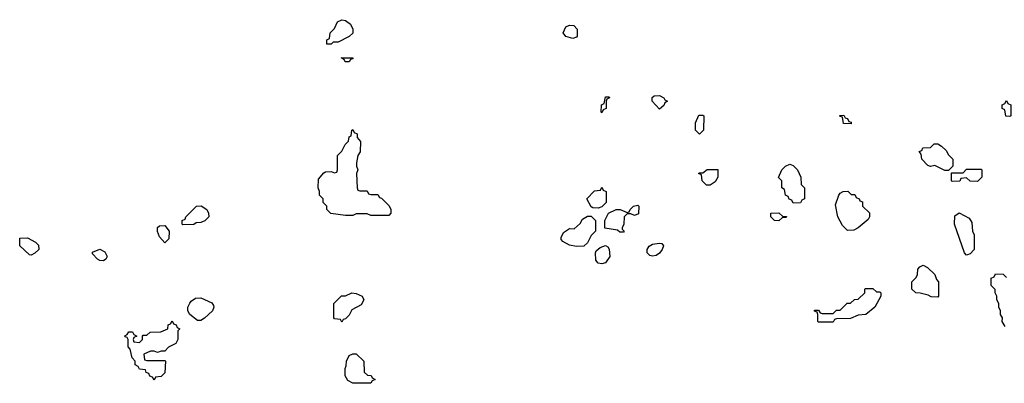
# Model space of a CAD drawing. Header units: inches. Extents: x 2701323 to 2964515, y 494916 to 722124.
# Tile 428 of 656: x 2842266 to 2847719, y 607168 to 609182. Entities that reach past the tile are written whole.
import ezdxf

# ---------------------------------------------------------------- set-up
doc = ezdxf.new("R2010")
doc.units = ezdxf.units.IN
doc.header["$MEASUREMENT"] = 0
doc.layers.add('C8640', color=7, linetype='Continuous')

msp = doc.modelspace()

# ---------------------------------------------------------------- linework, layer by layer
at = {"layer": 'C8640', "color": 2, "elevation": 2}
for points in [[(2843990, 609046), (2843967.3, 609047.3), (2843966, 609070), (2843982, 609078), (2843986, 609110), (2844010, 609134), (2844026, 609170), (2844050, 609182), (2844070, 609178), (2844098, 609158), (2844111, 609130), (2844110, 609108), (2844090, 609088), (2844030, 609058), (2844002, 609058)], [(2845330, 609078), (2845290, 609088.7), (2845275.3, 609110), (2845290, 609142), (2845310, 609152), (2845334, 609150), (2845354, 609130), (2845354, 609090), (2845350, 609086)], [(2844090, 608948), (2844068.7, 608948.7), (2844062, 608962), (2844046, 608970), (2844111, 608971), (2844110, 608966), (2844098, 608962)], [(2845490, 608666), (2845486, 608670), (2845488, 608710), (2845502, 608718), (2845510, 608754), (2845530, 608754), (2845532, 608750), (2845518, 608742), (2845514, 608730), (2845514, 608690), (2845498, 608682)], [(2845810, 608686), (2845768, 608730), (2845768.4, 608751.6), (2845780.4, 608759.6), (2845810, 608762), (2845834, 608750), (2845838, 608738), (2845854, 608730), (2845838, 608722), (2845832.7, 608707.3)], [(2847750, 608646), (2847727.3, 608647.3), (2847722, 608682), (2847706, 608690), (2847706, 608710), (2847722, 608718), (2847730, 608734), (2847738, 608718), (2847754, 608710), (2847754, 608650)], [(2846030, 608548), (2846008, 608570), (2846008, 608610), (2846027.3, 608652.7), (2846050, 608654), (2846054, 608650), (2846052, 608570)], [(2846870, 608606), (2846827.3, 608607.3), (2846822, 608642), (2846810, 608646), (2846808, 608652), (2846830, 608654), (2846838, 608638), (2846850, 608634), (2846858, 608618), (2846870, 608614)], [(2844150, 608234), (2844190, 608234), (2844198, 608218), (2844210, 608214), (2844250, 608214), (2844258, 608198), (2844270, 608194), (2844311.6, 608151.6), (2844322, 608130), (2844322, 608110), (2844310, 608098), (2844210, 608098), (2844190, 608106), (2844130, 608106), (2844110, 608098), (2844070, 608098), (2843988.4, 608108.4), (2843966, 608130), (2843966, 608150), (2843946, 608170), (2843946, 608190), (2843926, 608210), (2843926, 608230), (2843918, 608250), (2843920.4, 608299.6), (2843950, 608334), (2843960.4, 608339.6), (2843990, 608342), (2844010, 608334), (2844022, 608338), (2844026, 608350), (2844026, 608430), (2844050, 608454), (2844068.4, 608491.6), (2844086, 608510), (2844090, 608534), (2844102, 608538), (2844106, 608570), (2844110, 608574), (2844118, 608558), (2844134, 608550), (2844134, 608530), (2844152.7, 608507.3), (2844151.3, 608450), (2844138, 608430), (2844131.3, 608390), (2844131.3, 608370), (2844138, 608350), (2844132, 608330), (2844134, 608250), (2844138, 608238)], [(2847390, 608346), (2847334.6, 608374.6), (2847310, 608368), (2847294.6, 608374.6), (2847262, 608410), (2847258, 608438), (2847248, 608452), (2847262, 608458), (2847267.3, 608472.7), (2847310, 608474), (2847330, 608494), (2847350, 608494), (2847370, 608482), (2847396.9, 608456.9), (2847410, 608434), (2847434, 608410), (2847434, 608370), (2847410, 608346)], [(2846070, 608266), (2846046, 608290), (2846042, 608322), (2846026, 608330), (2846030, 608334), (2846050, 608334), (2846072.7, 608352.7), (2846131.6, 608351.6), (2846132, 608310), (2846116.9, 608283.1), (2846090, 608266)], [(2846550, 608166), (2846542, 608182), (2846527.3, 608187.3), (2846522, 608202), (2846506, 608210), (2846502, 608242), (2846486, 608250), (2846486, 608290), (2846468.4, 608308.4), (2846486, 608350), (2846506, 608370), (2846530, 608382), (2846550, 608374), (2846574, 608350), (2846592, 608310), (2846594, 608270), (2846611.6, 608251.6), (2846612, 608190), (2846598, 608182), (2846590, 608168)], [(2847570, 608286), (2847530, 608288), (2847510, 608306), (2847478, 608302), (2847471.6, 608288.4), (2847430, 608286), (2847426, 608290), (2847426, 608334), (2847490, 608334), (2847510, 608354), (2847590, 608354), (2847594, 608350), (2847594, 608310)], [(2845470, 608138), (2845440.4, 608140.4), (2845430, 608146), (2845406, 608190), (2845450, 608234), (2845482, 608238), (2845490, 608254), (2845498, 608238), (2845514, 608230), (2845514, 608170), (2845490, 608146)], [(2846870, 608214), (2846890, 608214), (2846898, 608198), (2846914, 608190), (2846918, 608178), (2846932.7, 608172.7), (2846934, 608150), (2846971.6, 608111.6), (2846972, 608090), (2846965.4, 608074.6), (2846910, 608029), (2846884.5, 608015.5), (2846850, 608014), (2846822, 608042), (2846797.2, 608090), (2846783.1, 608156.9), (2846802, 608210), (2846810, 608222), (2846826, 608230), (2846851.6, 608231.6)], [(2843170, 608046), (2843166, 608050), (2843166, 608070), (2843182, 608078), (2843186, 608090), (2843246, 608150), (2843271.6, 608151.6), (2843302, 608130), (2843312, 608110), (2843314, 608090), (2843291.6, 608068.4), (2843270, 608058), (2843243.6, 608056.4), (2843230, 608048)], [(2845670, 608098), (2845650, 608106), (2845630, 608106), (2845614, 608090), (2845611.3, 608048.7), (2845602, 608030), (2845602, 608022), (2845614, 608010), (2845610, 608006), (2845590, 608006), (2845576.4, 608016.4), (2845507.3, 608027.3), (2845506, 608070), (2845526, 608110), (2845570, 608131.3), (2845591.1, 608131.1), (2845630, 608114), (2845642, 608118), (2845646, 608130), (2845666, 608150), (2845690, 608154), (2845694, 608150), (2845692.7, 608107.3)], [(2845350, 607926), (2845310, 607934), (2845273.6, 607953.6), (2845265.2, 607965.2), (2845264.7, 607975.3), (2845277.2, 608002.8), (2845310, 608024.7), (2845336.4, 608023.6), (2845370, 608054), (2845383.1, 608076.9), (2845410, 608094), (2845430, 608094), (2845454, 608070), (2845454, 608010), (2845430, 607986), (2845410, 607946), (2845390, 607928)], [(2846470, 608068), (2846446, 608070), (2846426, 608090), (2846426, 608110), (2846470, 608112), (2846490, 608094), (2846512.7, 608092.7), (2846510, 608086), (2846490, 608086)], [(2847510, 607878), (2847498, 607890), (2847442, 608050), (2847444, 608096), (2847468.4, 608111.6), (2847523.6, 608083.6), (2847539.6, 608059.6), (2847542, 608010), (2847552, 607990), (2847552, 607910), (2847530, 607886)], [(2843070, 607946), (2843040.2, 607980.2), (2843028.9, 608008.9), (2843028.9, 608031.1), (2843040.4, 608039.6), (2843070, 608042), (2843094, 608010), (2843091.6, 607968.4)], [(2842330, 607878), (2842320.4, 607880.4), (2842266, 607930), (2842267.3, 607972.7), (2842310, 607974), (2842354, 607950), (2842370, 607934), (2842372, 607910), (2842350, 607888)], [(2842730, 607846), (2842710, 607848), (2842696.4, 607856.4), (2842670, 607886), (2842670, 607894), (2842710, 607911.3), (2842736.9, 607896.9), (2842751.3, 607870), (2842743.6, 607856.4)], [(2845490, 607829), (2845470, 607834), (2845457.2, 607850), (2845454, 607890), (2845459, 607901), (2845480.2, 607919.8), (2845510, 607932), (2845523.6, 607923.6), (2845531.3, 607911.3), (2845534.8, 607870), (2845510, 607835.3)], [(2845770, 607872.7), (2845756, 607876), (2845741.2, 607890), (2845741.2, 607910), (2845752.5, 607927.5), (2845770, 607938.8), (2845810, 607944.7), (2845822, 607942), (2845832, 607930), (2845824.7, 607910), (2845810, 607889.2), (2845790, 607876)], [(2847350, 607646), (2847312.7, 607647.3), (2847296.4, 607656.4), (2847252.7, 607667.3), (2847228.4, 607668.4), (2847206, 607690), (2847206, 607730), (2847230, 607754), (2847238, 607770), (2847240.4, 607799.6), (2847250, 607814), (2847270, 607822), (2847294, 607810), (2847334, 607770), (2847343.6, 607743.6), (2847354, 607730), (2847354, 607650)], [(2847010, 607674), (2847030, 607674), (2847034, 607670), (2847034, 607650), (2847002, 607590), (2846951.6, 607548.4), (2846910, 607546), (2846867.3, 607527.3), (2846790, 607526), (2846778, 607522), (2846770, 607506), (2846690, 607506), (2846686, 607510), (2846686, 607550), (2846682, 607562), (2846667.3, 607567.3), (2846667.3, 607572.7), (2846690, 607574), (2846698, 607558), (2846710, 607554), (2846770, 607554), (2846790, 607574), (2846810, 607574), (2846848.4, 607611.6), (2846867.3, 607612.7), (2846888.4, 607631.6), (2846910, 607634), (2846946, 607670), (2846946, 607690), (2846950, 607694), (2846990, 607694)], [(2843250, 607515.3), (2843208.9, 607548.9), (2843198, 607570), (2843198, 607590), (2843208.4, 607611.6), (2843216.4, 607623.6), (2843240.4, 607639.6), (2843270, 607642), (2843330, 607614), (2843339.6, 607599.6), (2843342, 607590), (2843334, 607570), (2843290, 607528.7), (2843270, 607515.3)], [(2844050, 607506), (2844042, 607522), (2844010, 607526), (2844006, 607530), (2844006, 607610), (2844048.4, 607651.6), (2844070, 607652), (2844106, 607670), (2844130, 607666), (2844162, 607650), (2844172, 607630), (2844156.9, 607603.1), (2844105.4, 607574.6), (2844090, 607546), (2844070, 607526), (2844058, 607522)], [(2843030, 607338), (2843010, 607346), (2842990, 607346), (2842954, 607330), (2842958, 607298), (2842970, 607294), (2843070, 607294), (2843074, 607290), (2843070, 607226), (2843050, 607206), (2843018, 607202), (2843010, 607186), (2843002, 607202), (2842987.3, 607207.3), (2842982, 607222), (2842967.3, 607227.3), (2842962, 607242), (2842930, 607246), (2842922, 607262), (2842906, 607270), (2842906, 607290), (2842888.4, 607308.4), (2842878, 607358), (2842866, 607370), (2842866, 607410), (2842862, 607422), (2842850, 607426), (2842848.4, 607431.6), (2842862, 607438), (2842870, 607454), (2842890, 607454), (2842898, 607438), (2842914, 607430), (2842898, 607422), (2842894, 607410), (2842898, 607398), (2842930, 607394), (2842946, 607410), (2842946, 607430), (2842950, 607434), (2842970, 607434), (2842988.4, 607451.6), (2843047.3, 607452.7), (2843086, 607470), (2843087.3, 607492.7), (2843102, 607498), (2843110, 607514), (2843118, 607498), (2843132.7, 607492.7), (2843138, 607478), (2843152, 607470), (2843142, 607458), (2843142, 607410), (2843131.1, 607388.9), (2843090, 607368), (2843070, 607346), (2843050, 607346)], [(2844110, 607168), (2844083.1, 607183.1), (2844068, 607210), (2844068.7, 607250), (2844074.6, 607265.4), (2844075.3, 607290), (2844090, 607322), (2844110, 607332), (2844130, 607331.3), (2844171.1, 607291.1), (2844174, 607230), (2844192.7, 607212.7), (2844211.6, 607211.6), (2844218, 607198), (2844234, 607190), (2844218, 607182), (2844210, 607168)]]:
    msp.add_lwpolyline(points, close=True, dxfattribs=at)
msp.add_lwpolyline([(2847723.1, 607483.1), (2847706, 607510), (2847708, 607530), (2847698, 607550), (2847698, 607570), (2847688.9, 607588.9), (2847688, 607610), (2847678, 607630), (2847678, 607650), (2847668.4, 607668.4), (2847667.3, 607687.3), (2847646, 607710), (2847646, 607750), (2847662, 607758), (2847670, 607774), (2847711.6, 607771.6), (2847730, 607754)], dxfattribs=at)

doc.saveas('drawing.dxf')
